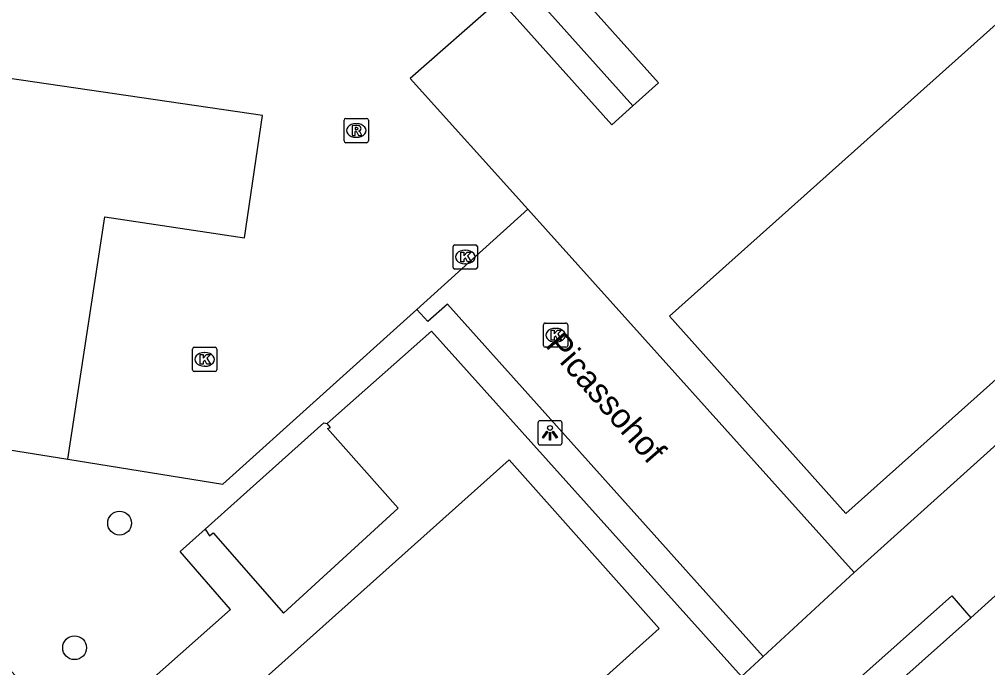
# Model space of a CAD drawing. Extents: x 162172 to 163187, y 382874 to 383684.
# Drawn here: x 162616.09 to 162655.9, y 383254.23 to 383280.9 of the extents above; entities that cross this region are included whole.
import ezdxf

# ---------------------------------------------------------------- set-up
doc = ezdxf.new("R2010")
doc.units = 0
for name, color, linetype in [('IMGEO_Boom', 7, 'Continuous'), ('IMGEO_Kolk', 7, 'Continuous'), ('IMGEO_Lichtpunt', 7, 'Continuous'), ('IMGEO_Openbare_ruimte_label', 7, 'Continuous'), ('IMGEO_Pand', 7, 'Continuous'), ('IMGEO_Rijbaan_lokaal_open', 7, 'Continuous'), ('IMGEO_Rioolput', 7, 'Continuous'), ('IMGEO_Voetpad_open', 7, 'Continuous')]:
    doc.layers.add(name, color=color, linetype=linetype)

msp = doc.modelspace()

# ---------------------------------------------------------------- linework, layer by layer
at = {"layer": 'IMGEO_Boom'}
for centre in [(162620.212, 383260.178), (162618.362, 383255.053)]:
    msp.add_circle(centre, 0.489, dxfattribs=at)
at = {"layer": 'IMGEO_Kolk'}
for p, q in [((162633.924, 383270.697), (162633.924, 383271.549)), ((162633.999, 383271.623), (162634.851, 383271.623)), ((162634.412, 383271.403), (162634.437, 383271.403)), ((162634.925, 383271.549), (162634.925, 383270.697)), ((162634.851, 383270.623), (162633.999, 383270.623)), ((162634.435, 383270.843), (162634.41, 383270.843)), ((162637.639, 383267.482), (162637.639, 383268.334)), ((162637.714, 383268.408), (162638.566, 383268.408)), ((162638.127, 383268.188), (162638.152, 383268.188)), ((162638.64, 383268.334), (162638.64, 383267.482)), ((162623.209, 383266.484), (162623.209, 383267.336)), ((162623.284, 383267.41), (162624.136, 383267.41)), ((162624.21, 383267.336), (162624.21, 383266.484)), ((162638.566, 383267.408), (162637.714, 383267.408)), ((162638.15, 383267.628), (162638.125, 383267.628)), ((162623.697, 383267.19), (162623.722, 383267.19)), ((162623.72, 383266.63), (162623.695, 383266.63)), ((162624.136, 383266.41), (162623.284, 383266.41))]:
    msp.add_line(p, q, dxfattribs=at)
for points in [[(162633.924, 383270.697), (162633.924, 383271.549)], [(162633.999, 383271.623), (162634.851, 383271.623)], [(162634.245, 383271.323), (162634.368, 383271.323), (162634.368, 383271.172), (162634.498, 383271.323), (162634.662, 383271.323), (162634.516, 383271.172), (162634.669, 383270.923), (162634.517, 383270.923), (162634.432, 383271.087), (162634.368, 383271.02), (162634.368, 383270.923), (162634.245, 383270.923), (162634.245, 383271.323)], [(162634.925, 383271.549), (162634.925, 383270.697)], [(162634.851, 383270.623), (162633.999, 383270.623)], [(162637.639, 383267.482), (162637.639, 383268.334)], [(162637.714, 383268.408), (162638.566, 383268.408)], [(162637.96, 383268.108), (162638.083, 383268.108), (162638.083, 383267.957), (162638.213, 383268.108), (162638.377, 383268.108), (162638.231, 383267.957), (162638.384, 383267.708), (162638.232, 383267.708), (162638.147, 383267.872), (162638.083, 383267.805), (162638.083, 383267.708), (162637.96, 383267.708), (162637.96, 383268.108)], [(162638.64, 383268.334), (162638.64, 383267.482)], [(162623.209, 383266.484), (162623.209, 383267.336)], [(162623.284, 383267.41), (162624.136, 383267.41)], [(162624.21, 383267.336), (162624.21, 383266.484)], [(162638.566, 383267.408), (162637.714, 383267.408)], [(162623.53, 383267.11), (162623.653, 383267.11), (162623.653, 383266.959), (162623.783, 383267.11), (162623.947, 383267.11), (162623.801, 383266.959), (162623.954, 383266.71), (162623.802, 383266.71), (162623.717, 383266.874), (162623.653, 383266.807), (162623.653, 383266.71), (162623.53, 383266.71), (162623.53, 383267.11)], [(162624.136, 383266.41), (162623.284, 383266.41)]]:
    msp.add_lwpolyline(points, dxfattribs=at)
for centre, start, end in [((162634.001, 383271.547), 91.552, 178.448), ((162634.001, 383271.547), 91.552, 178.448), ((162634.849, 383271.547), 1.552, 88.448), ((162634.849, 383271.547), 1.552, 88.448), ((162634.001, 383270.699), 181.552, 268.448), ((162634.001, 383270.699), 181.552, 268.448), ((162634.849, 383270.699), 271.552, 358.448), ((162634.849, 383270.699), 271.552, 358.448), ((162637.716, 383268.332), 91.552, 178.448), ((162637.716, 383268.332), 91.552, 178.448), ((162638.564, 383268.332), 1.552, 88.448), ((162638.564, 383268.332), 1.552, 88.448), ((162623.286, 383267.334), 91.552, 178.448), ((162623.286, 383267.334), 91.552, 178.448), ((162624.134, 383267.334), 1.552, 88.448), ((162624.134, 383267.334), 1.552, 88.448), ((162637.716, 383267.484), 181.552, 268.448), ((162637.716, 383267.484), 181.552, 268.448), ((162638.564, 383267.484), 271.552, 358.448), ((162638.564, 383267.484), 271.552, 358.448), ((162623.286, 383266.486), 181.552, 268.448), ((162623.286, 383266.486), 181.552, 268.448), ((162624.134, 383266.486), 271.552, 358.448), ((162624.134, 383266.486), 271.552, 358.448)]:
    msp.add_arc(centre, 0.0765, start, end, dxfattribs=at)
for centre, major_axis, ratio, start_param, end_param in [((162634.411, 383271.123), (-0.387, 0.002), 0.722429, 4.712389, 7.853982), ((162634.436, 383271.123), (-0.39, 0.002), 0.717154, 1.570796, 4.712389), ((162638.126, 383267.908), (-0.387, 0.002), 0.722429, 4.712389, 7.853982), ((162638.151, 383267.908), (-0.39, 0.002), 0.717154, 1.570796, 4.712389), ((162623.696, 383266.91), (-0.387, 0.002), 0.722429, 4.712389, 7.853982), ((162623.721, 383266.91), (-0.39, 0.002), 0.717154, 1.570796, 4.712389)]:
    msp.add_ellipse(centre, major_axis=major_axis, ratio=ratio, start_param=start_param, end_param=end_param, dxfattribs=at)
at = {"layer": 'IMGEO_Lichtpunt'}
for p, q in [((162637.41, 383264.294), (162637.41, 383263.487)), ((162637.41, 383264.294), (162637.41, 383263.487)), ((162638.312, 383264.389), (162637.504, 383264.389)), ((162638.312, 383264.389), (162637.504, 383264.389)), ((162638.406, 383263.487), (162638.406, 383264.294)), ((162638.406, 383263.487), (162638.406, 383264.294)), ((162637.504, 383263.393), (162638.312, 383263.393)), ((162637.504, 383263.393), (162638.312, 383263.393))]:
    msp.add_line(p, q, dxfattribs=at)
for points in [[(162637.784, 383263.958), (162637.823, 383263.93), (162637.635, 383263.668), (162637.597, 383263.695), (162637.784, 383263.958)], [(162637.886, 383263.91), (162637.933, 383263.91), (162637.933, 383263.588), (162637.886, 383263.588), (162637.886, 383263.91)], [(162637.996, 383263.93), (162638.034, 383263.957), (162638.221, 383263.695), (162638.182, 383263.667), (162637.996, 383263.93)]]:
    msp.add_lwpolyline(points, dxfattribs=at)
msp.add_circle((162637.909, 383264.092), 0.0994, dxfattribs=at)
for centre, start, end in [((162637.504, 383264.294), 90, 180), ((162637.504, 383264.294), 90, 180), ((162638.312, 383264.294), 0, 90), ((162638.312, 383264.294), 0, 90), ((162637.504, 383263.487), 180, 270), ((162637.504, 383263.487), 180, 270), ((162638.312, 383263.487), 270, 0), ((162638.312, 383263.487), 270, 360)]:
    msp.add_arc(centre, 0.0946, start, end, dxfattribs=at)
at = {"layer": 'IMGEO_Pand'}
for points in [[(162666.609, 383289.967), (162670.532, 383285.58), (162673.865, 383281.853), (162650.074, 383260.577), (162642.818, 383268.691), (162646.546, 383272.025), (162666.609, 383289.967)], [(162637.762, 383283.434), (162642.37, 383278.28), (162641.316, 383277.338)], [(162641.316, 383277.338), (162636.707, 383282.49)], [(162641.316, 383277.338), (162640.451, 383276.564), (162635.843, 383281.717)], [(162623.728, 383259.935), (162628.615, 383264.305), (162628.751, 383264.281)], [(162623.728, 383259.935), (162623.913, 383259.661), (162624.055, 383259.776), (162626.948, 383256.472), (162631.665, 383260.797), (162628.759, 383264.068), (162628.88, 383264.109), (162628.751, 383264.281)], [(162615.906, 383244.052), (162621.888, 383237.399), (162635.901, 383250), (162642.397, 383255.842), (162636.224, 383262.78), (162621.949, 383250), (162615.638, 383244.35), (162615.906, 383244.052)]]:
    msp.add_lwpolyline(points, dxfattribs=at)
at = {"layer": 'IMGEO_Rijbaan_lokaal_open'}
for points in [[(162635.843, 383281.717), (162632.163, 383278.465), (162636.998, 383273.083)], [(162618.078, 383262.806), (162619.605, 383272.772), (162625.341, 383271.913), (162626.094, 383276.944), (162601.729, 383280.508)], [(162632.432, 383268.968), (162636.998, 383273.083)], [(162636.998, 383273.083), (162650.417, 383258.145)], [(162618.078, 383262.806), (162624.453, 383261.776), (162632.432, 383268.968)], [(162646.673, 383254.691), (162633.695, 383269.184), (162632.89, 383268.471), (162632.432, 383268.968)], [(162650.417, 383258.145), (162646.673, 383254.691)], [(162655.209, 383256.285), (162657.501, 383258.354)], [(162643.213, 383245.586), (162655.209, 383256.285)]]:
    msp.add_lwpolyline(points, dxfattribs=at)
at = {"layer": 'IMGEO_Rioolput'}
for p, q in [((162629.443, 383275.898), (162629.443, 383276.75)), ((162629.518, 383276.824), (162630.37, 383276.824)), ((162629.931, 383276.604), (162629.956, 383276.604)), ((162630.444, 383276.75), (162630.444, 383275.898)), ((162629.954, 383276.044), (162629.929, 383276.044)), ((162630.37, 383275.824), (162629.518, 383275.824))]:
    msp.add_line(p, q, dxfattribs=at)
for points in [[(162629.443, 383275.898), (162629.443, 383276.75)], [(162629.518, 383276.824), (162630.37, 383276.824)], [(162630.032, 383276.522), (162629.78, 383276.524), (162629.78, 383276.124)], [(162629.958, 383276.443), (162629.904, 383276.443), (162629.904, 383276.362)], [(162630.444, 383276.75), (162630.444, 383275.898)], [(162629.78, 383276.124), (162629.904, 383276.124), (162629.904, 383276.286), (162629.915, 383276.286)], [(162629.904, 383276.362), (162629.956, 383276.362)], [(162629.962, 383276.257), (162630.033, 383276.124), (162630.173, 383276.124), (162630.108, 383276.25)], [(162630.37, 383275.824), (162629.518, 383275.824)]]:
    msp.add_lwpolyline(points, dxfattribs=at)
for centre, radius, start, end in [((162629.52, 383276.748), 0.0765, 91.552, 178.448), ((162629.52, 383276.748), 0.0765, 91.552, 178.448), ((162629.964, 383276.347), 0.0964, 77.0061, 93.1865), ((162630.031, 383276.412), 0.109, 350.3612, 89.416), ((162630.368, 383276.748), 0.0765, 1.552, 88.448), ((162630.368, 383276.748), 0.0765, 1.552, 88.448), ((162629.914, 383276.233), 0.0533, 26.0293, 88.6989), ((162629.94, 383276.551), 0.19, 274.7715, 282.9687), ((162629.978, 383276.404), 0.0378, 276.6634, 79.6772), ((162630.029, 383276.412), 0.112, 277.5842, 350.9817), ((162630.013, 383276.197), 0.108, 29.5134, 73.7905), ((162629.52, 383275.9), 0.0765, 181.552, 268.448), ((162629.52, 383275.9), 0.0765, 181.552, 268.448), ((162630.368, 383275.9), 0.0765, 271.552, 358.448), ((162630.368, 383275.9), 0.0765, 271.552, 358.448)]:
    msp.add_arc(centre, radius, start, end, dxfattribs=at)
for centre, major_axis, ratio, start_param, end_param in [((162629.93, 383276.324), (-0.387, 0.002), 0.722429, 4.712389, 7.853982), ((162629.955, 383276.324), (-0.39, 0.002), 0.717154, 1.570796, 4.712389)]:
    msp.add_ellipse(centre, major_axis=major_axis, ratio=ratio, start_param=start_param, end_param=end_param, dxfattribs=at)
at = {"layer": 'IMGEO_Voetpad_open'}
for points in [[(162679.553, 383284.387), (162650.417, 383258.145)], [(162628.751, 383264.281), (162633.041, 383268.07), (162645.781, 383253.871)], [(162613.191, 383263.595), (162618.078, 383262.806)], [(162611.913, 383258.37), (162618.478, 383251.04), (162624.773, 383256.621), (162622.698, 383259.014), (162623.728, 383259.935)], [(162641.497, 383246.561), (162644.968, 383249.728), (162645.447, 383249.179), (162654.428, 383257.184), (162655.209, 383256.285)], [(162646.673, 383254.691), (162645.781, 383253.871)]]:
    msp.add_lwpolyline(points, dxfattribs=at)

# ---------------------------------------------------------------- texts
at = {"layer": 'IMGEO_Openbare_ruimte_label'}
msp.add_text('Picassohof', height=1, rotation=311.1482, dxfattribs=at).set_placement((162637.682, 383267.473))

doc.saveas('drawing.dxf')
